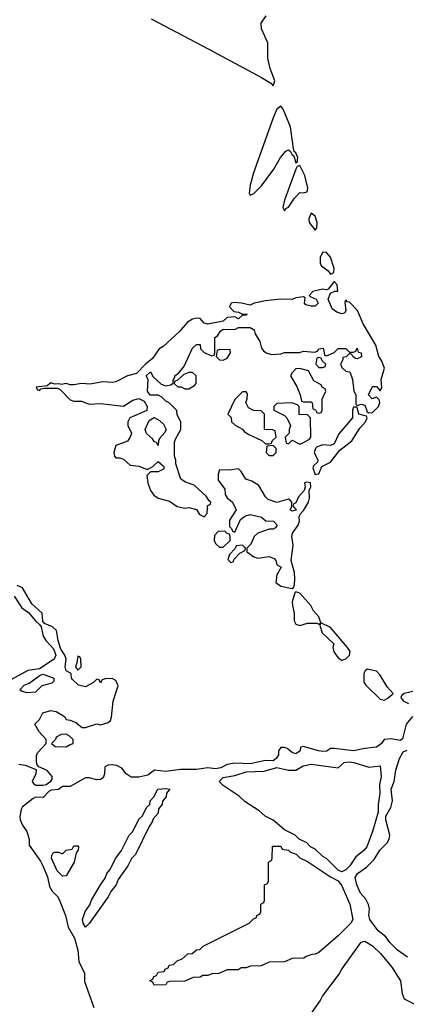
# Model space of a CAD drawing. Header units: inches. Extents: x 2601682 to 2755810, y 449311 to 584050.
# Tile 496 of 505: x 2741947 to 2743966, y 567407 to 572550. Entities that reach past the tile are written whole.
import ezdxf

# ---------------------------------------------------------------- set-up
doc = ezdxf.new("R2010")
doc.units = ezdxf.units.IN
doc.header["$MEASUREMENT"] = 0
doc.layers.add('C7546', color=7, linetype='Continuous')
doc.layers.add('C7547', color=7, linetype='Continuous')

msp = doc.modelspace()

# ---------------------------------------------------------------- linework, layer by layer
at = {"layer": 'C7546', "color": 2, "elevation": 2}
for points in [[(2742800.9, 570000), (2742810, 569998), (2742820, 570000)], [(2742838, 570000), (2742870, 569992), (2742885.4, 569965.4), (2742910, 569954), (2742926, 569970), (2742927.7, 570000)], [(2743073, 570000), (2743078, 569990), (2743043.6, 569936.4), (2743042, 569902), (2743052.7, 569892.7), (2743058, 569878), (2743070, 569874), (2743100.1, 569939.9), (2743122.5, 569957.5), (2743150, 569964.9), (2743210, 569952), (2743232, 569932), (2743272, 569930), (2743291.3, 569910), (2743283.6, 569896.4), (2743270, 569888.7), (2743250, 569888.7), (2743190, 569868), (2743172, 569850), (2743154, 569810), (2743134, 569790), (2743134, 569770), (2743170, 569744.7), (2743190, 569738), (2743250, 569746), (2743276, 569736), (2743284.7, 569724.7), (2743290, 569702), (2743312, 569690), (2743290.7, 569650), (2743284, 569610), (2743310, 569590.6), (2743370, 569578), (2743376.5, 569583.5), (2743381.5, 569598.5), (2743384.7, 569630), (2743382.7, 569662.7), (2743365.6, 569725.6), (2743374.5, 569805.5), (2743368.9, 569851.1), (2743371.8, 569868.2), (2743400.7, 569910), (2743407.6, 569930), (2743406.3, 569953.7), (2743412.3, 569967.7), (2743430, 569986), (2743438, 570000)], [(2743383, 570000), (2743392, 569990), (2743370, 569982.7), (2743359, 569990), (2743364, 570000)], [(2741942, 568662), (2741975.3, 568655.3), (2742032.7, 568632.7), (2742031.3, 568610), (2742012, 568570), (2742019.6, 568559.6), (2742031.6, 568551.6), (2742070, 568551), (2742084.7, 568555.3), (2742110, 568572), (2742117.2, 568582.8), (2742116.5, 568596.5), (2742090, 568628.7), (2742047.3, 568647.3), (2742038, 568658), (2742034.6, 568674.6), (2742034.6, 568705.4), (2742040.2, 568719.8), (2742086, 568770), (2742086, 568790), (2742048, 568830), (2742026, 568870), (2742050, 568894), (2742068, 568930), (2742110, 568941), (2742136.8, 568936.8), (2742182, 568910), (2742190, 568894), (2742211.6, 568891.6), (2742239.6, 568879.6), (2742272.7, 568852.7), (2742290, 568852), (2742350, 568871.3), (2742370, 568866), (2742410, 568878), (2742422, 568890), (2742427.3, 568907.3), (2742435.3, 568990), (2742462, 569070), (2742450, 569098), (2742430, 569108), (2742392.7, 569107.3), (2742378, 569102), (2742370, 569086), (2742362, 569102), (2742350, 569106), (2742332.7, 569087.3), (2742290, 569066), (2742254.6, 569074.6), (2742223.1, 569103.1), (2742218, 569110), (2742215.3, 569135.3), (2742189.3, 569149.3), (2742185.1, 569170), (2742189.5, 569210), (2742182.7, 569230), (2742161.3, 569261.3), (2742147.5, 569307.5), (2742138.6, 569358.6), (2742118.9, 569378.9), (2742076, 569396), (2742068.7, 569408.7), (2742065.2, 569450), (2742010, 569499), (2741962, 569582), (2741934.6, 569594.6)], [(2741918.3, 569538.3), (2741957.6, 569477.6), (2741994, 569454), (2742029.1, 569409.1), (2742051.3, 569391.3), (2742058.8, 569378.8), (2742069.1, 569329.1), (2742084.8, 569304.8), (2742123.9, 569263.9), (2742135.5, 569230), (2742126.4, 569210), (2742050, 569159.5), (2741990, 569151.3), (2741873.5, 569086.5)], [(2743999.9, 569040.1), (2743954, 569030), (2743941, 569019), (2743938, 569010), (2743950, 568992), (2743977.3, 568977.3)], [(2743998, 568910), (2743966, 568870), (2743946, 568794), (2743934.4, 568785.6), (2743887.1, 568792.9), (2743850.7, 568789.3), (2743837.3, 568770), (2743810, 568749.6), (2743750, 568743.6), (2743690, 568731.2), (2743590, 568743.7), (2743570, 568742.7), (2743550.3, 568729.7), (2743530, 568727.6), (2743508, 568730), (2743430, 568753.2), (2743414, 568750), (2743411.3, 568730), (2743390, 568715.3), (2743370, 568722), (2743343.1, 568743.1), (2743330, 568748.7), (2743311.6, 568748.4), (2743298, 568730), (2743298.8, 568710), (2743286.8, 568690), (2743270, 568678), (2743230, 568680.7), (2743150, 568663.7), (2743070, 568666), (2743030, 568659), (2742997.1, 568642.9), (2742970, 568637), (2742930, 568642.9), (2742870, 568633.6), (2742786.8, 568633.2), (2742710, 568622.9), (2742650.7, 568629.3), (2742615.8, 568604.2), (2742570, 568592.8), (2742530, 568594), (2742502.7, 568610), (2742480.4, 568640.4), (2742454.6, 568654.6), (2742430, 568658), (2742410, 568655.3), (2742392, 568648), (2742390.8, 568610), (2742383, 568590), (2742370, 568581.3), (2742350, 568578.7), (2742310, 568589.4), (2742290, 568589.3), (2742210, 568544.5), (2742170, 568544), (2742150, 568529.3), (2742114, 568526), (2742100.7, 568519.3), (2742070, 568486.6), (2742030, 568489.3), (2742017.5, 568482.5), (2741962, 568438), (2741955.2, 568424.8), (2741948.4, 568388.4), (2741950.4, 568370), (2741962, 568342), (2741984, 568310), (2741996.3, 568270), (2741997.3, 568237.3), (2742055.3, 568155.3), (2742068, 568130), (2742092.7, 568072.7), (2742102.3, 568022.3), (2742117, 567997), (2742144, 567970), (2742153.7, 567953.7), (2742185.5, 567870), (2742200.5, 567810), (2742232.9, 567752.9), (2742250.3, 567690), (2742255.3, 567630), (2742286, 567570), (2742286, 567526), (2742334.4, 567390)], [(2743972.6, 567652.6), (2743920.9, 567690), (2743880.7, 567730), (2743859.5, 567759.5), (2743819.5, 567790), (2743776.2, 567850), (2743769.7, 567870), (2743773.8, 567906.2), (2743768.4, 567928.4), (2743755.1, 567955.1), (2743727.2, 567987.3), (2743707.8, 568030), (2743698.7, 568070), (2743712, 568090), (2743757.5, 568122.5), (2743797.5, 568162.5), (2743827.9, 568212.1), (2743865.6, 568250), (2743876.2, 568270), (2743879.6, 568290), (2743859.6, 568370), (2743858.4, 568390), (2743885.6, 568434.4), (2743894.5, 568470), (2743887, 568530), (2743902.4, 568570), (2743911.5, 568630), (2743929.8, 568690.2), (2743950, 568724.9), (2743970, 568734)], [(2743422, 567290), (2743515.5, 567424.5), (2743529, 567450), (2743615.5, 567564.5), (2743629, 567590), (2743730, 567731), (2743750, 567737.3), (2743790, 567712.4), (2743832.1, 567672.1), (2743890, 567600.5), (2743936.5, 567530), (2743944, 567464), (2743955.3, 567435.3), (2744010, 567408)]]:
    msp.add_lwpolyline(points, dxfattribs=at)
for points in [[(2743018, 569878), (2742983.6, 569876.4), (2742963.6, 569856.4), (2742962, 569830), (2742970, 569814), (2742990, 569794), (2743010, 569794), (2743046, 569830), (2743046, 569850), (2743042, 569862), (2743030, 569866)], [(2743110, 569806), (2743078, 569802), (2743072.7, 569787.3), (2743043.6, 569756.4), (2743034, 569730), (2743050, 569714), (2743062, 569718), (2743067.3, 569732.7), (2743096.4, 569763.6), (2743122, 569778), (2743126, 569790)], [(2743390, 569562), (2743383.5, 569556.5), (2743370.8, 569510), (2743371, 569490), (2743381, 569450), (2743381, 569410), (2743390, 569392), (2743410, 569386), (2743450, 569398), (2743498, 569398), (2743510, 569392), (2743518, 569398), (2743514, 569386), (2743526.6, 569346.6), (2743586.8, 569290), (2743582.8, 569270), (2743587.9, 569247.9), (2743610, 569216), (2743630, 569204.7), (2743650, 569211), (2743669.3, 569230.7), (2743672.7, 569250), (2743659.5, 569270), (2743570, 569374.5), (2743520.2, 569400.2), (2743509.3, 569430), (2743482.2, 569462.3), (2743467.3, 569490), (2743410, 569555.1)], [(2742250, 569226), (2742246, 569190), (2742238, 569170), (2742250, 569152), (2742268, 569170), (2742266, 569210), (2742262, 569222)], [(2743762, 569158), (2743751, 569149), (2743744.7, 569135.3), (2743744.7, 569090), (2743754.4, 569074.4), (2743830, 569001), (2743850, 568996), (2743870, 569006), (2743898, 569030), (2743865.7, 569065.7), (2743830, 569126), (2743810, 569147)], [(2741986.4, 569033.6), (2741960.1, 569040.1), (2741948.7, 569050), (2741970, 569074), (2741995.9, 569084.1), (2742054.2, 569125.8), (2742070, 569130.7), (2742126, 569110), (2742124.7, 569095.3), (2742115.3, 569084.7), (2742062, 569070), (2742030, 569038)], [(2742190, 568818), (2742163.6, 568816.4), (2742138, 568802), (2742134, 568790), (2742114, 568770), (2742132.7, 568752.7), (2742190, 568752), (2742210, 568764.7), (2742226, 568770), (2742226, 568790), (2742206, 568810)], [(2743770, 568646), (2743830, 568652), (2743835.2, 568595.2), (2743825.2, 568554.8), (2743828.3, 568508.3), (2743818.9, 568450), (2743818.4, 568410), (2743790.3, 568309.8), (2743760.4, 568230), (2743744.9, 568210), (2743702.4, 568177.6), (2743670.4, 568129.6), (2743650, 568109.2), (2743630, 568099), (2743610, 568108), (2743550, 568168), (2743530, 568178), (2743490, 568218), (2743466, 568230), (2743446, 568250), (2743406, 568270), (2743386, 568290), (2743330, 568318), (2743270, 568368), (2743229.1, 568389.1), (2743198, 568418), (2743124.7, 568464.7), (2743093.6, 568493.6), (2743009.1, 568549.1), (2742988, 568570), (2743009.3, 568590.7), (2743070, 568602), (2743130, 568622), (2743224.1, 568624.1), (2743290, 568643), (2743350, 568630.5), (2743389.3, 568630.7), (2743427.7, 568652.3), (2743470, 568661.1), (2743610, 568642), (2743642, 568670), (2743667.2, 568672.8), (2743692, 568670)], [(2742290, 567809), (2742279, 567830), (2742275.3, 567850), (2742289.3, 567890.7), (2742313.6, 567926.4), (2742322, 567950), (2742368.7, 568030), (2742394, 568066), (2742402, 568090), (2742418, 568110), (2742449.1, 568170.9), (2742478, 568210), (2742518, 568290), (2742538, 568310), (2742570, 568374), (2742588.4, 568391.6), (2742610, 568434), (2742626, 568450), (2742628, 568470), (2742648, 568490), (2742668, 568530), (2742710, 568534.8), (2742732, 568530), (2742714, 568510), (2742712, 568490), (2742692.7, 568467.3), (2742692, 568450), (2742672.7, 568427.3), (2742670, 568406), (2742643.6, 568376.4), (2742639.6, 568360.4), (2742623.6, 568336.4), (2742551.3, 568190), (2742531.1, 568168.9), (2742511.3, 568130), (2742462, 568058), (2742451, 568030), (2742423.5, 567996.5), (2742410, 567968.7), (2742310, 567828.7)], [(2742170, 568075.3), (2742143.3, 568103.3), (2742114, 568170), (2742115.3, 568184.7), (2742122, 568198), (2742130, 568202), (2742150, 568202), (2742170, 568192), (2742190, 568212), (2742222, 568218), (2742230, 568234), (2742250, 568234), (2742254, 568230), (2742252.7, 568212.7), (2742242, 568198), (2742231.3, 568150), (2742190, 568078)], [(2742650, 567506), (2742642, 567522), (2742626, 567530), (2742642, 567538), (2742647.3, 567552.7), (2742662, 567558), (2742670, 567574), (2742702, 567578), (2742706, 567590), (2742722, 567598), (2742728.4, 567611.6), (2742750, 567614), (2742770, 567634), (2742796.4, 567643.6), (2742826, 567670), (2742847.3, 567672.7), (2742870, 567692), (2742887.3, 567692.7), (2742906, 567710), (2743146, 567830), (2743167.3, 567852.7), (2743182, 567858), (2743187.3, 567872.7), (2743202, 567878), (2743206, 567890), (2743206, 567930), (2743222, 567938), (2743226, 567950), (2743226, 568030), (2743242, 568038), (2743246, 568050), (2743246, 568150), (2743262, 568158), (2743266, 568170), (2743267.3, 568232.7), (2743310, 568232), (2743318, 568218), (2743350, 568212), (2743361, 568201), (2743390.9, 568190.9), (2743410, 568172), (2743450, 568152), (2743570, 568072), (2743610, 568051.3), (2743630, 568026), (2743672, 567930), (2743687.3, 567850), (2743676, 567830), (2743610, 567764), (2743510, 567678), (2743490, 567668), (2743472.7, 567667.3), (2743443.6, 567656.4), (2743431.6, 567648.4), (2743370, 567646), (2743330, 567628), (2743250, 567626), (2743207.3, 567607.3), (2743150, 567606), (2743130, 567598), (2743103.6, 567596.4), (2743087.3, 567587.3), (2743030, 567586), (2742987.3, 567567.3), (2742950, 567566), (2742930, 567558), (2742903.6, 567556.4), (2742890, 567548), (2742852.7, 567547.3), (2742810, 567528), (2742730, 567526), (2742718, 567522), (2742710, 567508)]]:
    msp.add_lwpolyline(points, close=True, dxfattribs=at)
at = {"layer": 'C7547', "color": 2, "elevation": 2}
for points in [[(2742634.2, 572554.2), (2742935.6, 572395.6), (2743210, 572247.7), (2743258, 572218), (2743270, 572204.7), (2743279.3, 572230), (2743255.8, 572295.8), (2743243.6, 572350), (2743242.7, 572430), (2743210, 572502), (2743208.5, 572531.5), (2743235.1, 572570)], [(2742927.7, 570000), (2742928.4, 570011.6), (2742942, 570018), (2742946, 570030), (2742936.4, 570036.4), (2742920.4, 570060.4), (2742858, 570118), (2742813.6, 570133.6), (2742788, 570150), (2742762, 570230), (2742762, 570250), (2742755.3, 570270), (2742756.4, 570343.6), (2742760.4, 570359.6), (2742788, 570410), (2742788, 570450), (2742770, 570486), (2742768, 570508), (2742728.4, 570548.4), (2742710, 570558), (2742690, 570578), (2742670, 570588), (2742628.7, 570588.7), (2742615.3, 570610), (2742618, 570670), (2742608, 570690), (2742630.8, 570710.8), (2742644.7, 570684.7), (2742686.4, 570646.4), (2742710, 570638), (2742736.4, 570643.6), (2742748, 570652), (2742748, 570668), (2742758, 570682), (2742758, 570690), (2742776.4, 570703.6), (2742804, 570736), (2742850, 570834), (2742870, 570854), (2742890, 570854), (2742892, 570830), (2742901, 570821), (2742910, 570812), (2742950, 570794), (2742962, 570798), (2742966, 570810), (2742966, 570890), (2742980.4, 570899.6), (2742996.4, 570923.6), (2743010, 570934), (2743070, 570932), (2743090, 570942), (2743150, 570942), (2743170.9, 570930.9), (2743176, 570910), (2743201, 570870), (2743210, 570834), (2743219.6, 570819.6), (2743234, 570810), (2743262, 570802), (2743310, 570804.7), (2743330, 570811.3), (2743408.9, 570811.1), (2743430, 570818), (2743487.3, 570812.7), (2743502, 570818), (2743508.7, 570831.3), (2743530, 570834), (2743534, 570830), (2743538, 570798), (2743550, 570794), (2743590, 570812), (2743610, 570832), (2743650, 570832), (2743670, 570814), (2743690, 570814), (2743702, 570818), (2743710, 570834), (2743714, 570814), (2743731, 570810), (2743731.3, 570788.7), (2743710, 570778), (2743700.4, 570780.4), (2743686, 570790), (2743682, 570802), (2743670, 570806), (2743651.6, 570788.4), (2743634, 570786), (2743634, 570774), (2743622, 570750), (2743630, 570734), (2743650, 570714), (2743672, 570710), (2743684.7, 570670), (2743691.3, 570610), (2743702, 570590), (2743702, 570542), (2743710, 570534), (2743730, 570541), (2743750, 570536), (2743761.4, 570501.4), (2743770, 570496), (2743790, 570499.1), (2743820.5, 570530), (2743827.3, 570550), (2743824.1, 570564.1), (2743810, 570579), (2743788, 570570), (2743769, 570590), (2743790, 570634), (2743810, 570634), (2743830, 570612), (2743839, 570630), (2743835.3, 570670), (2743851.8, 570730), (2743836.2, 570770), (2743822.9, 570790), (2743806.6, 570850), (2743741.3, 570961.3), (2743711.9, 571031.9), (2743670, 571074), (2743656.4, 571076.4), (2743650, 571086), (2743645.4, 571074.6), (2743651, 571030), (2743643.6, 571016.4), (2743630, 571014), (2743602.7, 571022.7), (2743579, 571039), (2743557.2, 571090), (2743570, 571122), (2743592, 571132), (2743608, 571132), (2743604.7, 571164.7), (2743590, 571182), (2743558, 571142), (2743550, 571139), (2743530, 571142), (2743490, 571134.5), (2743478, 571130), (2743458, 571110), (2743463.5, 571103.5), (2743496, 571090), (2743506, 571070), (2743490, 571054), (2743470, 571053.2), (2743441.5, 571061.5), (2743434, 571070), (2743437.2, 571097.2), (2743430, 571102), (2743390, 571098), (2743370, 571088), (2743310, 571089.5), (2743230, 571082), (2743172, 571070), (2743150, 571059), (2743106, 571070), (2743067.9, 571072.1), (2743051.3, 571068.7), (2743042, 571050), (2743065.4, 571025.4), (2743090, 571022), (2743110, 571012), (2743134, 571014), (2743134, 571010), (2743130, 571006), (2743110, 571006), (2743090, 570988), (2743070, 570998), (2743030, 570994), (2743010, 570975.3), (2742930, 570959.3), (2742910, 570965.2), (2742889.5, 570989.5), (2742870, 570991.8), (2742850, 570985.1), (2742823.8, 570970), (2742780.7, 570919.3), (2742696.7, 570843.3), (2742676, 570830), (2742640.4, 570779.6), (2742604, 570750), (2742557.3, 570702.7), (2742510, 570689.3), (2742450, 570659.3), (2742430, 570655.1), (2742382, 570658), (2742314.4, 570645.6), (2742270, 570649.3), (2742230, 570642.7), (2742210, 570642.7), (2742190, 570649.3), (2742164.7, 570644.7), (2742151.6, 570648.4), (2742130, 570646), (2742110, 570653.2), (2742090, 570638), (2742034, 570630), (2742038, 570618), (2742050, 570614), (2742058, 570622), (2742074.6, 570625.4), (2742144.9, 570624.9), (2742158, 570618), (2742210, 570564.7), (2742230, 570558), (2742270, 570558), (2742310, 570541), (2742370, 570544.7), (2742488.9, 570531.1), (2742538, 570562), (2742570, 570571.3), (2742596.9, 570556.9), (2742612, 570530), (2742611.3, 570508.7), (2742522, 570470), (2742512, 570450), (2742512, 570430), (2742531.3, 570390), (2742524.7, 570370), (2742510, 570348), (2742450, 570326), (2742438, 570290), (2742442, 570270), (2742450, 570262), (2742470, 570262), (2742490, 570254), (2742523.6, 570223.6), (2742570, 570218), (2742610, 570202), (2742618, 570202), (2742643.1, 570216.9), (2742670, 570242), (2742697.3, 570217.3), (2742701, 570210), (2742698, 570202), (2742670.9, 570189.1), (2742630, 570188), (2742611.6, 570168.4), (2742616, 570130), (2742630.9, 570090.9), (2742647.1, 570067.1), (2742670, 570051), (2742730, 570034.8), (2742770, 570006.8), (2742800.9, 570000)], [(2743364, 570000), (2743369, 570010), (2743369, 570030), (2743360.2, 570040.2), (2743350, 570045.2), (2743290, 570028.7), (2743244, 570044), (2743230, 570058), (2743196.6, 570116.6), (2743159.5, 570139.5), (2743128.7, 570150), (2743104, 570190), (2743090, 570204), (2743043.5, 570196.5), (2742990, 570198), (2742984, 570176), (2742984, 570144), (2743018, 570098), (2743021, 570070), (2743030, 570052), (2743058, 570030), (2743073, 570000)], [(2743438, 570000), (2743455.1, 570030), (2743460.5, 570050), (2743459, 570090), (2743468, 570110), (2743466, 570130), (2743446.4, 570133.6), (2743434, 570130), (2743438, 570110), (2743432, 570090), (2743403, 570057), (2743390, 570026), (2743378, 570022), (2743374, 570010), (2743383, 570000)], [(2742820, 570000), (2742830, 570002), (2742838, 570000)]]:
    msp.add_lwpolyline(points, dxfattribs=at)
for points in [[(2743310, 572099.3), (2743290, 572082.7), (2743270, 572037.2), (2743168.2, 571750), (2743150, 571686), (2743144.7, 571644.7), (2743150, 571634), (2743170, 571642), (2743210, 571682), (2743274, 571770), (2743309.4, 571830.6), (2743336.5, 571863.5), (2743351, 571871), (2743362, 571862), (2743370, 571844.7), (2743378.8, 571838.8), (2743390, 571802), (2743396.4, 571803.6), (2743399, 571830), (2743390, 571855.3), (2743381.2, 571861.2), (2743377.2, 571877.2), (2743360.7, 571990), (2743322.3, 572082.3)], [(2743410, 571789), (2743396.9, 571783.1), (2743390, 571769), (2743330, 571608), (2743321, 571570), (2743330, 571552), (2743336.5, 571563.5), (2743350, 571571.3), (2743381.7, 571618.3), (2743410, 571647.3), (2743430, 571645.5), (2743449.2, 571650.8), (2743451.8, 571670), (2743435.8, 571735.8)], [(2743470, 571539.3), (2743457.1, 571510), (2743459.1, 571490), (2743490, 571451.3), (2743498.6, 571461.4), (2743500.7, 571490), (2743490, 571524)], [(2743530, 571335.6), (2743516, 571310), (2743516.4, 571276.4), (2743523.9, 571263.9), (2743558.4, 571238.4), (2743570, 571221), (2743588, 571230), (2743589, 571250), (2743569.7, 571310), (2743550, 571334)], [(2742992.7, 570827.3), (2742978, 570822), (2742974, 570790), (2742990, 570774), (2743010, 570772), (2743030, 570782), (2743048, 570810), (2743046, 570826)], [(2743510, 570786), (2743498, 570782), (2743494, 570750), (2743510, 570734), (2743530, 570734), (2743542, 570738), (2743546, 570750), (2743527.3, 570767.3), (2743522, 570782)], [(2743410, 570728), (2743390, 570726), (2743370, 570706), (2743362, 570690), (2743394.4, 570634.4), (2743412, 570590), (2743418, 570558), (2743430, 570554), (2743470, 570554), (2743474, 570550), (2743478, 570518), (2743492.7, 570512.7), (2743498, 570498), (2743510, 570494), (2743522, 570498), (2743526, 570510), (2743527.3, 570567.3), (2743546, 570610), (2743542, 570622), (2743526, 570630), (2743522, 570642), (2743483.1, 570663.1), (2743455.3, 570715.3)], [(2742850, 570708), (2742830, 570708), (2742803.6, 570696.4), (2742770, 570666), (2742758, 570662), (2742754, 570650), (2742772.7, 570632.7), (2742790, 570632), (2742810, 570622), (2742830, 570622), (2742860.4, 570639.6), (2742868, 570650), (2742868, 570690)], [(2743130, 570606), (2743110, 570606), (2743070, 570566), (2743034, 570490), (2743051.3, 570471.3), (2743054, 570450), (2743071.6, 570431.6), (2743111.3, 570411.3), (2743119.6, 570399.6), (2743143.6, 570383.6), (2743211.6, 570351.6), (2743230, 570334), (2743250, 570334), (2743262, 570338), (2743266, 570350), (2743286, 570370), (2743282, 570402), (2743267.3, 570407.3), (2743226, 570410), (2743226, 570490), (2743207.3, 570507.3), (2743168.9, 570508.9), (2743142, 570522), (2743128, 570550), (2743135.3, 570570), (2743136.4, 570596.4)], [(2743368.4, 570548.4), (2743290, 570546), (2743274, 570530), (2743274, 570510), (2743330, 570482), (2743342, 570470), (2743362, 570430), (2743354, 570410), (2743354, 570390), (2743334, 570370), (2743338, 570338), (2743350, 570334), (2743370, 570354), (2743410, 570332), (2743430, 570342), (2743460.4, 570359.6), (2743468, 570370), (2743466, 570470), (2743450, 570486), (2743407.3, 570487.3), (2743406, 570530), (2743398, 570538)], [(2743710, 570526), (2743690, 570526), (2743684.7, 570510), (2743684.7, 570470), (2743613.4, 570386.6), (2743590, 570335.3), (2743570, 570326), (2743530, 570329), (2743501, 570319), (2743492, 570310), (2743484.7, 570290), (2743504.7, 570250), (2743502, 570238), (2743481, 570219), (2743478, 570210), (2743490, 570174), (2743510, 570178), (2743524.7, 570215.3), (2743570, 570239.1), (2743618.9, 570301.1), (2743681.6, 570350), (2743723.3, 570416.7), (2743752.3, 570450), (2743761.2, 570470), (2743758.6, 570478.6), (2743718, 570490)], [(2742670, 570326), (2742662, 570342), (2742650, 570346), (2742640.4, 570360.4), (2742608.9, 570388.9), (2742602, 570410), (2742622.7, 570457.3), (2742650, 570472), (2742676.8, 570456.8), (2742698, 570438), (2742712, 570410), (2742705.4, 570394.6), (2742678, 570362), (2742672, 570350)], [(2743270, 570326), (2743238, 570322), (2743234, 570290), (2743250, 570274), (2743270, 570274), (2743286, 570290), (2743286, 570310)]]:
    msp.add_lwpolyline(points, close=True, dxfattribs=at)

doc.saveas('drawing.dxf')
